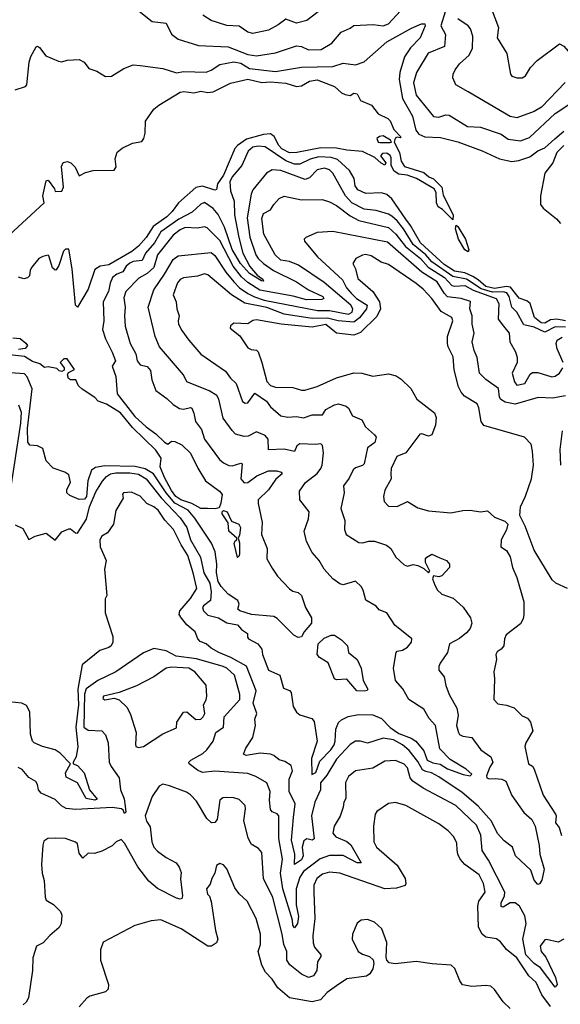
# Model space of a CAD drawing. Extents: x 1552033 to 1694788, y 811965 to 917215.
# Tile 322 of 632: x 1622872 to 1625985, y 877970 to 883639. Entities that reach past the tile are written whole.
import ezdxf

# ---------------------------------------------------------------- set-up
doc = ezdxf.new("R2010")
doc.units = 0

msp = doc.modelspace()

# ---------------------------------------------------------------- linework, layer by layer
at = {"layer": '0CON20XD'}
for points in [[(1623531.1, 883711.1), (1623635, 883630), (1623715, 883618.8), (1623746.6, 883556.6), (1623785, 883527.3), (1623901.8, 883491.8), (1624072.3, 883482.3), (1624185, 883439.5), (1624235, 883431.3), (1624345, 883448), (1624465, 883489.7), (1624495, 883485.3), (1624535, 883465.3), (1624608.5, 883468.5), (1624668.9, 883505), (1624722.1, 883567.9), (1624775, 883590.4), (1624795, 883605.5), (1624907.8, 883612.2), (1624965, 883603.8), (1624995, 883614.7), (1625065, 883690)], [(1624632.7, 883717.3), (1624525, 883635.6), (1624465, 883620), (1624405, 883642.2), (1624360.7, 883609.3), (1624305, 883579.5), (1624215, 883559.6), (1624185, 883567.1), (1624135, 883602.4), (1624065, 883606.3), (1623974.3, 883635), (1623925.9, 883665.9)], [(1625322, 883685), (1625297, 883605), (1625323.3, 883553.3), (1625317.9, 883485), (1625223.5, 883446.5)], [(1625586.9, 883705), (1625629.5, 883595), (1625621.5, 883535), (1625676.9, 883445), (1625698, 883325), (1625705, 883314.2), (1625734.4, 883304.4), (1625765, 883304.4), (1625784.5, 883315.5), (1625812.5, 883365), (1625850.8, 883405), (1625980, 883500), (1626005, 883487.5), (1626095, 883383.3), (1626105, 883376), (1626115, 883377.5), (1626125.9, 883404.1), (1626147.7, 883422.3), (1626147.5, 883442.5), (1626107.8, 883587.8), (1626089.2, 883625), (1626089.2, 883665)], [(1622845, 883235.6), (1622905, 883254.2), (1622912, 883265), (1622925.7, 883395), (1622935, 883427.5), (1622966.4, 883483.6), (1622975, 883486.7), (1622985, 883480), (1623021.7, 883431.7), (1623095, 883400.8), (1623115, 883396), (1623145, 883405.8), (1623215, 883411.2), (1623243.8, 883395), (1623269.1, 883359.1), (1623315, 883342.2), (1623365, 883311.5), (1623400, 883315), (1623471.5, 883358.5), (1623525, 883378.9), (1623565, 883376.4), (1623695, 883357.8), (1623775, 883334.1), (1623815, 883340.9), (1623945, 883338.2), (1623975, 883348.8), (1624025, 883381.1), (1624105, 883396.8), (1624145, 883389), (1624195, 883359.2), (1624345, 883340.8), (1624495, 883366.8), (1624675, 883369.7), (1624735, 883389.5), (1624805, 883380.4), (1624855, 883397.1), (1624985, 883511.2), (1625128.5, 883591.5), (1625185.8, 883615.8), (1625205, 883615.8), (1625206, 883605), (1625178.2, 883535), (1625122.7, 883477.3), (1625088.1, 883425), (1625059.8, 883335), (1625056.5, 883295), (1625076.3, 883185), (1625134, 883084), (1625153.5, 883003.5), (1625169.6, 882979.6), (1625205, 882965.3), (1625295, 882961), (1625395, 882935.3), (1625535, 882884.7), (1625635, 882837.5), (1625705, 882823.8), (1625745, 882829.1), (1625809.5, 882850.5), (1625855, 882883.5), (1625895, 882902.2), (1625953, 882953), (1626005, 882996.9)], [(1626011.7, 883278.3), (1625877.3, 883135), (1625835, 883110), (1625734.7, 883074.7), (1625695, 883081.3), (1625455, 883223.3), (1625382.5, 883265), (1625366.5, 883305), (1625367.1, 883325), (1625379.2, 883350.8), (1625404, 883385), (1625460.6, 883435), (1625480, 883475), (1625480.8, 883545), (1625466.6, 883586.6), (1625454.1, 883604.1), (1625394.1, 883644.1)], [(1625223.5, 883446.5), (1625156.2, 883335), (1625138.9, 883275), (1625155.4, 883205), (1625255, 883081.9), (1625285, 883078.6), (1625325, 883091.5), (1625345, 883090), (1625450.8, 883025), (1625525, 883021.3), (1625645, 882979.7), (1625685, 882952.4), (1625755, 882942.5), (1625807.9, 882962.1), (1625955, 883098.4), (1626045, 883158.6)], [(1622658.8, 882261.2), (1623012.5, 882585), (1623005.8, 882625), (1623025, 882712.5), (1623035.8, 882715.8), (1623072.5, 882665), (1623075, 882650), (1623115, 882652.5), (1623124, 882675), (1623113.3, 882795), (1623122.1, 882817.9), (1623145, 882822.5), (1623165.8, 882815.8), (1623190.5, 882790.5), (1623215, 882740.8), (1623250.7, 882759.3), (1623295, 882771.8), (1623415, 882773.2), (1623427, 882793), (1623421.6, 882838.4), (1623433, 882877), (1623461.2, 882898.8), (1623522, 882928), (1623575, 882938.9), (1623586, 882955), (1623593.8, 882986.2), (1623595.8, 883055), (1623644.4, 883125), (1623671.9, 883148.1), (1623795, 883222.3), (1623816.9, 883226.9), (1623875, 883218.2), (1623915, 883227.5), (1623955, 883220.6), (1623985, 883224.3), (1624085, 883274), (1624185, 883296.4), (1624265, 883276.9), (1624315, 883282.4), (1624405, 883274.7), (1624465.4, 883255.4), (1624495, 883257.8), (1624540.6, 883285), (1624585, 883293.9), (1624685, 883255.7), (1624725, 883218), (1624745, 883208), (1624775, 883203.3), (1624795, 883216.7), (1624815, 883212.5), (1624835, 883173.3), (1624897.5, 883147.5), (1624935, 883097.5), (1624990.7, 883070.7), (1625005, 883057.5), (1625026.4, 883006.4), (1625066.7, 882965), (1625061.7, 882958.3), (1625045, 882962.5), (1625033.3, 882956.7), (1625027.5, 882935), (1625058, 882875), (1625068.1, 882825), (1625087.8, 882795), (1625199.1, 882759.1), (1625227.5, 882735), (1625255, 882722.9), (1625303.2, 882675), (1625309.7, 882629.7), (1625367.5, 882515), (1625365, 882486.7), (1625305.8, 882545.8), (1625281.6, 882561.6), (1625272.7, 882585), (1625270, 882645), (1625258.2, 882665), (1625156.2, 882725), (1625102.5, 882745), (1625055, 882750.6), (1625027.1, 882767.1), (1625010.3, 882800.3), (1625011.2, 882845), (1625005, 882857.3), (1624985, 882871.8), (1624960.5, 882869.5), (1624950, 882855), (1624980, 882815), (1624975, 882802.5), (1624952.7, 882812.7), (1624916.1, 882846.1), (1624845, 882881.2), (1624755, 882887.8), (1624695, 882900), (1624605, 882901.5), (1624466.7, 882875), (1624425, 882873.5), (1624381.5, 882895), (1624363.9, 882915), (1624336.8, 882966.8), (1624315, 882982.1), (1624275, 882979.3), (1624178.6, 882951.4), (1624124.9, 882915.1), (1624111.4, 882898.6), (1624045.3, 882745), (1624009.7, 882695), (1624005, 882662.5), (1623995, 882658.8), (1623925, 882680.8), (1623885, 882674.2), (1623785.6, 882584.4), (1623750, 882535), (1623719.4, 882505), (1623640.6, 882449.4), (1623600.3, 882385), (1623556.6, 882335), (1623516.4, 882305), (1623385, 882228.7)], [(1624945, 882931.5), (1625005, 882932.5), (1625012.5, 882935), (1625007.5, 882945), (1624965, 882970), (1624943, 882967), (1624927.5, 882955), (1624936, 882935), (1624945, 882931.5)], [(1626015.4, 881905.4), (1625965, 881914.2), (1625928.6, 881911.4), (1625895, 881892.6), (1625875, 881893.3), (1625835.2, 881925), (1625812, 882005), (1625791.2, 882021.2), (1625746.9, 882036.9), (1625698.5, 882098.5), (1625675, 882103.2), (1625605, 882091.8), (1625555, 882104), (1625512.5, 882142.5), (1625481.5, 882161.5), (1625435, 882181.2), (1625375, 882191.2), (1625315, 882229.7), (1625180.3, 882355), (1625122.5, 882455), (1625095, 882490.3), (1625015, 882607.1), (1624985, 882633.8), (1624955, 882642.2), (1624865, 882638.2), (1624819.3, 882659.3), (1624803.7, 882683.7), (1624796.8, 882725), (1624770.5, 882770.5), (1624701.6, 882835), (1624665, 882845.8), (1624595, 882848.9), (1624544.5, 882835.5), (1624485, 882806.7), (1624455, 882807.8), (1624405, 882827.7), (1624285, 882906.8), (1624245, 882911.7), (1624215, 882904.7), (1624186.8, 882883.2), (1624150.5, 882799.5), (1624095.9, 882735), (1624081.4, 882705), (1624085.2, 882655), (1624106.1, 882595), (1624109.2, 882515), (1624133.5, 882385), (1624157.1, 882295), (1624197.8, 882217.8), (1624238.8, 882168.8), (1624271.4, 882145), (1624275.3, 882134.7), (1624263.3, 882135), (1624195, 882177.4), (1624143.8, 882235), (1624095, 882316.2), (1624050.4, 882445), (1624015, 882516.9), (1623985, 882552.1), (1623935, 882587.5), (1623915, 882576.9), (1623865, 882531.3), (1623788.5, 882491.5), (1623685, 882417.9), (1623647.7, 882355), (1623597, 882295), (1623576.8, 882253.2), (1623525, 882246.7), (1623505, 882238.3), (1623485, 882220), (1623465, 882188.3), (1623431.8, 882175), (1623406.4, 882155), (1623391.8, 882121.8), (1623382.3, 882075), (1623353.2, 882015), (1623355.8, 881905), (1623349.4, 881855), (1623365, 881801.5), (1623405, 881724.3), (1623422.5, 881675), (1623403.8, 881645), (1623425.8, 881585), (1623432.9, 881485), (1623534.9, 881354.9), (1623600.7, 881295), (1623655.1, 881255.1), (1623705, 881206), (1623725, 881195.5), (1623745, 881211.9), (1623765, 881210.9), (1623805, 881191.8), (1623855, 881143.8), (1623897.6, 881057.6), (1623942.5, 880985), (1624022.5, 880925), (1624037.8, 880905), (1624030.3, 880855), (1624020.3, 880829.7), (1623997.8, 880822.2), (1623953.8, 880825), (1623915, 880824.8), (1623862.9, 880852.9), (1623799.7, 880875), (1623770.6, 880895), (1623745, 880928.8), (1623705, 881002.8), (1623680, 881065), (1623687.1, 881115), (1623655, 881160), (1623521.1, 881291.1), (1623453, 881375), (1623371.8, 881425), (1623323.5, 881443.4), (1623305, 881464.6), (1623231.2, 881511.2), (1623210.4, 881530.4), (1623195.6, 881565.6), (1623165, 881566.5), (1623153.6, 881573.6), (1623147.7, 881595), (1623151.8, 881608.2), (1623187.1, 881625), (1623145, 881686.2), (1623125, 881687.5), (1623104.3, 881665), (1623127.2, 881635), (1623127.9, 881622.1), (1623115, 881614.3), (1623098.6, 881618.6), (1623085, 881630.9), (1623035, 881640.6), (1623015, 881637.1), (1622987.3, 881657.3), (1622945, 881671.1), (1622899.5, 881699.5), (1622795, 881712.2)], [(1626004.6, 882915), (1625965, 882874.4), (1625941.5, 882815), (1625895.6, 882755), (1625870.4, 882625), (1625871.5, 882575), (1625885.6, 882555), (1625962.7, 882492.7), (1625986, 882466)], [(1626015, 881868.8), (1625955, 881871.2), (1625895, 881840.5), (1625835, 881869.1), (1625775, 881881.6), (1625734.8, 881954.8), (1625705, 881984.5), (1625691.1, 882045), (1625676.5, 882066.5), (1625655, 882072.8), (1625595, 882071.5), (1625529.5, 882089.5), (1625445, 882144.9), (1625365, 882160.5), (1625245.4, 882245), (1625210, 882285), (1625138, 882345), (1625082.4, 882435), (1625045, 882481.9), (1625015, 882508), (1624995, 882519.6), (1624925, 882540.2), (1624855, 882548.1), (1624784.4, 882584.4), (1624748.1, 882625), (1624675, 882756.2), (1624655, 882775.3), (1624626.7, 882785), (1624585, 882775.3), (1624541, 882729), (1624515, 882718.9), (1624375, 882770.6), (1624325, 882774.2), (1624292.5, 882755), (1624215, 882660), (1624204.7, 882635.3), (1624181.3, 882498.7), (1624197.6, 882387.6), (1624232.3, 882285), (1624245, 882264.1), (1624276.5, 882235), (1624333.2, 882195), (1624465, 882130.2), (1624535, 882083.9), (1624616.9, 882045), (1624622.2, 882035), (1624611.3, 882028.7), (1624524.1, 882025.9), (1624446.9, 882046.9), (1624255, 882081.5), (1624185, 882126.6), (1624148.8, 882158.8), (1624100.5, 882220.5), (1624025, 882368.4), (1623951.5, 882441.5), (1623935, 882446.2), (1623895, 882438.6), (1623825, 882442), (1623795, 882429.5), (1623755, 882398), (1623664.3, 882285), (1623645, 882213.2), (1623605, 882178), (1623558, 882152), (1623482.3, 882075), (1623472, 882038), (1623479.6, 881985), (1623475.3, 881935), (1623479.6, 881875), (1623506.9, 881775), (1623540, 881715), (1623548.6, 881675), (1623565, 881652.9), (1623605, 881641.9), (1623625, 881619.4), (1623632.7, 881565), (1623654.7, 881505), (1623719, 881459), (1623755, 881423.8), (1623791.5, 881401.5), (1623815, 881397.2), (1623855, 881405.7), (1623862.3, 881402.3), (1623874.6, 881374.6), (1623884.4, 881325), (1623919.1, 881279.1), (1623936.2, 881225), (1624023, 881107), (1624045, 881087.1), (1624075, 881071.9), (1624095, 881071), (1624145, 881086.4), (1624153, 881083), (1624145.3, 880995), (1624165, 880973.2), (1624185, 880975.3), (1624237, 881013), (1624305, 881042.2), (1624351.9, 881041.9), (1624376.7, 881035), (1624383.8, 881025), (1624346.4, 880993.6), (1624305, 880933.2), (1624245.3, 880875), (1624244.7, 880854.7), (1624268.1, 880745), (1624264.4, 880675), (1624296.9, 880595), (1624295.5, 880535), (1624325, 880482.2), (1624356.8, 880435), (1624425, 880362.5), (1624445, 880348.2), (1624475, 880341.5), (1624494.4, 880325), (1624517.9, 880255), (1624552.7, 880195), (1624551.7, 880165), (1624509, 880115), (1624493.7, 880086.3), (1624475, 880082.6), (1624450.2, 880095), (1624355, 880191.8), (1624335, 880203.9), (1624205.8, 880215), (1624139.2, 880235), (1624128.1, 880245), (1624135.4, 880275), (1624128.5, 880295), (1624072.6, 880332.6), (1624032.7, 880375), (1624014.6, 880405), (1624004.1, 880455), (1624007.3, 880505), (1623998, 880575), (1623977, 880625), (1623879.2, 880769.3), (1623841.5, 880815), (1623765, 880856.6), (1623714.8, 880914.8), (1623642.2, 881025), (1623595, 881053.7), (1623537.5, 881067.5), (1623361.3, 881071.3), (1623308, 881062), (1623284.7, 881045), (1623263.5, 880985), (1623257.1, 880895), (1623245, 880879.1), (1623215, 880877.7), (1623160.6, 880900.6), (1623142.7, 880915), (1623142.7, 880935), (1623163.6, 880975), (1623155, 881019.4), (1623132, 881035), (1623065, 881056.9), (1623025, 881100), (1623005, 881170), (1622975, 881186.2), (1622930.5, 881190.5), (1622917.6, 881207.6), (1622916.1, 881286.1), (1622944, 881514), (1622915, 881583.1), (1622899.9, 881599.9), (1622765, 881610)], [(1625250.1, 879360.1), (1625293.4, 879353.4), (1625335, 879326.1), (1625425, 879292.5), (1625465, 879286.7), (1625475.8, 879295), (1625441.9, 879325), (1625349.6, 879379.6), (1625291.5, 879441.5), (1625265.9, 879575.9), (1625230.3, 879615), (1625199.4, 879669.4), (1625111.8, 879725), (1625077.6, 879787.6), (1625035.5, 879835), (1625024.2, 879905), (1625038.8, 879995), (1625046, 880004), (1625075, 880008.5), (1625105, 880026.5), (1625128.5, 880055), (1625130, 880075), (1625032.7, 880152.7), (1624985, 880224.5), (1624942.2, 880242.2), (1624925, 880263.3), (1624865, 880296.7), (1624850, 880355), (1624837.5, 880375), (1624806.1, 880406.1), (1624735, 880385.4), (1624715, 880391.8), (1624675, 880419.5), (1624625, 880475.6), (1624596.9, 880525), (1624555, 880570.8), (1624523.8, 880635), (1624508.9, 880695), (1624534.4, 880765), (1624537.8, 880805), (1624484.3, 880875), (1624482.9, 880925), (1624518.1, 880975), (1624585, 881026.2), (1624604.8, 881055), (1624612.7, 881075), (1624621.8, 881145), (1624615, 881188.6), (1624605, 881197.3), (1624575, 881192.7), (1624485, 881197.3), (1624467.5, 881185), (1624455, 881152.5), (1624395, 881165.8), (1624305, 881163.3), (1624302.9, 881225), (1624285.4, 881245.4), (1624235, 881266.9), (1624187.9, 881242.1), (1624165, 881239.9), (1624115, 881253.7), (1624095, 881273.8), (1624042.7, 881345), (1624018.5, 881455), (1624006.7, 881475), (1623962.8, 881502.8), (1623834.3, 881555), (1623815, 881594.3), (1623676.2, 881755), (1623651.8, 881815), (1623610.5, 881985), (1623644, 882085), (1623706.1, 882173.9), (1623755, 882258.5), (1623785, 882280), (1623975, 882298.4), (1623995, 882281.1), (1624057.7, 882185), (1624105, 882129.6), (1624136.4, 882096.4), (1624185, 882063.2), (1624223.2, 882043.2), (1624278.5, 882025), (1624586, 881965), (1624655, 881965.7), (1624765, 881944.3), (1624786.2, 881955), (1624790, 881975), (1624777.6, 881995), (1624625, 882126.3), (1624476.3, 882226.3), (1624425, 882247.4), (1624375, 882255.2), (1624342.7, 882285), (1624277.3, 882405), (1624265.2, 882495), (1624275, 882523.2), (1624315.6, 882545), (1624335, 882576), (1624365, 882610), (1624395, 882622.9), (1624495, 882602), (1624613.8, 882603.8), (1624655, 882590.9), (1624695, 882569.7), (1624775, 882511), (1624825, 882483.7), (1624995, 882443), (1625036.8, 882405), (1625093, 882333), (1625178.7, 882265), (1625224.5, 882214.5), (1625317.3, 882155), (1625359.6, 882109.6), (1625375, 882104.8), (1625435, 882108.1), (1625482.9, 882082.9), (1625615, 882033.2), (1625630.2, 882005), (1625626.7, 881915), (1625657.5, 881875), (1625690.8, 881835), (1625694, 881785), (1625726.8, 881726.8), (1625735.8, 881695), (1625736.7, 881665), (1625707.7, 881605), (1625720, 881555), (1625735, 881536), (1625780.5, 881545), (1625811.8, 881598.2), (1625825, 881608.2), (1625855, 881607.6), (1625935, 881582.7), (1625955, 881586), (1625980, 881605), (1625998.4, 881635)], [(1625455, 882302.5), (1625434.7, 882314.7), (1625398.9, 882375), (1625380.9, 882435), (1625385, 882456.2), (1625395, 882448.6), (1625438.2, 882375), (1625457.8, 882315), (1625455, 882302.5)], [(1626015, 881474), (1625939.3, 881460.7), (1625856.3, 881463.7), (1625725, 881425.2), (1625667.8, 881437.8), (1625642.3, 881452.3), (1625635.2, 881465.2), (1625628.7, 881515), (1625555, 881567.8), (1625520, 881605), (1625505.8, 881695), (1625488.7, 881735), (1625478, 881785), (1625488.2, 881835), (1625476.7, 881886.7), (1625477.5, 881935), (1625463.8, 881975), (1625467.8, 882017.8), (1625414.7, 882034.7), (1625334.7, 882044.7), (1625315.2, 882065), (1625275, 882129.8), (1625186.7, 882186.7), (1624989.2, 882359.2), (1624675, 882419.4), (1624585, 882414.2), (1624520, 882385), (1624508.8, 882375), (1624512, 882365), (1624585.7, 882275), (1624730.8, 882140.8), (1624754.1, 882095), (1624779.7, 882065), (1624811.6, 882035), (1624871.6, 881995), (1624868.1, 881975), (1624827.4, 881922.6), (1624795, 881897), (1624705, 881905.1), (1624645, 881921.1), (1624555, 881919.2), (1624395, 881943.8), (1624295, 881981.7), (1624167.8, 882007.8), (1624091.4, 882055), (1623955, 882171.2), (1623935, 882175.3), (1623895, 882162.4), (1623815, 882152.2), (1623795, 882143.1), (1623780.7, 882125), (1623754.7, 882055), (1623772.1, 882015), (1623776.8, 881975), (1623790, 881935), (1623783.5, 881905), (1623786.7, 881886.7), (1623805, 881850), (1623845.5, 881795), (1623915, 881714.5), (1624056.3, 881616.3), (1624085, 881574.5), (1624118.5, 881545), (1624155, 881441.9), (1624170.6, 881430.6), (1624185, 881433.3), (1624225, 881488.9), (1624293.1, 881443.1), (1624315, 881410), (1624375, 881358.8), (1624415, 881351.3), (1624465, 881354.7), (1624505, 881348), (1624555, 881363.6), (1624615, 881363.5), (1624634.3, 881395.7), (1624685, 881422.5), (1624708.3, 881428.3), (1624752.5, 881415), (1624765, 881403.3), (1624788.3, 881358.3), (1624841.2, 881335), (1624863.3, 881295), (1624915, 881250), (1624924, 881235), (1624915.8, 881205), (1624874.8, 881175.2), (1624855, 881082.2), (1624845, 881072.2), (1624805, 881059.6), (1624792.1, 881047.9), (1624769.6, 881000.4), (1624736.7, 880955), (1624739.2, 880915), (1624720, 880825), (1624744.2, 880755), (1624741.4, 880705), (1624752, 880675), (1624825, 880629.4), (1624845, 880626.9), (1624882.9, 880637.1), (1624915, 880637.5), (1624983.4, 880613.4), (1625008, 880595), (1625038, 880545), (1625085, 880500.6), (1625105, 880493.5), (1625137.3, 880502.7), (1625165, 880497.1), (1625199.4, 880479.4), (1625225, 880453.8), (1625232.5, 880465), (1625208, 880515), (1625208.8, 880535), (1625216.2, 880545), (1625245, 880562), (1625290.6, 880540.6), (1625330, 880525), (1625347.5, 880505), (1625347.5, 880485), (1625302.7, 880437.3), (1625285, 880432), (1625253.6, 880436.4), (1625249.3, 880419.3), (1625259.3, 880389.3), (1625276.4, 880356.4), (1625301.7, 880331.7), (1625368.6, 880308.6), (1625425, 880256), (1625467.1, 880195), (1625474.4, 880165), (1625465.4, 880135), (1625445, 880110), (1625405, 880076.7), (1625346.9, 880045), (1625335.8, 879995), (1625293.8, 879935), (1625285.6, 879915), (1625285.8, 879895), (1625316, 879855), (1625325.6, 879805), (1625345.4, 879755), (1625388.9, 879675), (1625396, 879635), (1625386, 879575), (1625398.6, 879535), (1625405, 879524.3), (1625423.3, 879515), (1625475, 879507.3), (1625526.4, 879435), (1625585, 879395.3), (1625595.8, 879365), (1625578.8, 879335), (1625559.8, 879285), (1625561.6, 879275), (1625575, 879268.2), (1625609.9, 879270.1), (1625647.3, 879267.3), (1625670.3, 879255), (1625705, 879171.8), (1625775, 879074.6), (1625820.6, 879035), (1625840, 878995), (1625862.5, 878885), (1625866.6, 878835), (1625891.1, 878748.9), (1625879.2, 878685), (1625865, 878663.3), (1625855, 878660), (1625835, 878684.3), (1625815, 878742.5), (1625726, 878825), (1625709.4, 878875), (1625661.5, 878911.5), (1625623.7, 878953.7), (1625589.4, 879025), (1625511.8, 879111.8), (1625419, 879189), (1625285, 879280.4), (1625242.9, 879302.9), (1625209.6, 879310.4), (1625190.6, 879320.6), (1625165, 879367.8), (1625115, 879431.6), (1625075.9, 879465), (1625025, 879493.5), (1624965, 879501.8), (1624875, 879474.6), (1624835, 879484.5), (1624805, 879484.5), (1624775, 879466.5), (1624695, 879382.5), (1624640.7, 879289.3), (1624604.6, 879245.4), (1624604, 879205), (1624572.1, 879135), (1624551.7, 879055), (1624566.5, 878923.5), (1624555, 878915.5), (1624525, 878923.6), (1624508.7, 878911.3), (1624497.9, 878875), (1624504, 878825), (1624495, 878801.6), (1624454.4, 878775), (1624456.8, 878835), (1624437.5, 878915), (1624447.6, 879045), (1624457.6, 879125), (1624422.4, 879195), (1624424, 879266), (1624442.8, 879315), (1624433.9, 879345), (1624398.5, 879368.5), (1624365, 879377.8), (1624335, 879402.9), (1624315, 879411.1), (1624256.6, 879416.6), (1624175, 879402.7), (1624160.6, 879410.6), (1624174.1, 879445.9), (1624213.9, 879506.1), (1624229.4, 879575), (1624225, 879612.5), (1624237.6, 879645), (1624216.2, 879705), (1624233.3, 879775), (1624176.9, 879916.9), (1624087.2, 879967.2), (1624019.2, 879995), (1623975, 880020), (1623945, 880046.2), (1623909.9, 880059.9), (1623896.5, 880075), (1623881.8, 880115), (1623834.7, 880154.7), (1623803.9, 880193.9), (1623789.4, 880215), (1623793.8, 880235), (1623855, 880306.2), (1623890.7, 880365), (1623870.7, 880455), (1623839, 880555), (1623800.9, 880615), (1623757.8, 880705), (1623707.1, 880757.1), (1623668.6, 880815), (1623645, 880835.2), (1623603.3, 880853.3), (1623565, 880895.7), (1623515, 880920), (1623470, 880915), (1623463, 880907), (1623467.5, 880885), (1623425.8, 880814.2), (1623411.4, 880735), (1623378, 880685), (1623345, 880666), (1623333.6, 880645), (1623335.7, 880605), (1623368.8, 880525), (1623360.8, 880475), (1623373.3, 880325), (1623364, 880305), (1623364.3, 880225), (1623407.7, 880087.7), (1623408, 880055), (1623398.8, 880035), (1623385.2, 880025), (1623333.3, 880006.7), (1623231, 879925), (1623205.5, 879785), (1623209.6, 879695), (1623195.7, 879565), (1623206.8, 879455), (1623197.1, 879395), (1623180, 879365), (1623180, 879355), (1623205, 879344.5), (1623242.6, 879302.6), (1623274.5, 879204.5), (1623318.5, 879151.5), (1623304.7, 879145.3), (1623255, 879154.8), (1623205.1, 879245.1), (1623139, 879279), (1623136.2, 879303.8), (1623163.3, 879355), (1623105, 879416.2), (1623075.5, 879435.5), (1623002.5, 879455), (1622955, 879475.8), (1622945, 879485.8), (1622932.9, 879525), (1622930.7, 879655), (1622911.6, 879691.6), (1622883.5, 879703.5), (1622774.4, 879715)], [(1623385, 882228.7), (1623335, 882220), (1623305, 882201.2), (1623265, 882088), (1623205, 881983.8), (1623192.9, 881995), (1623173.4, 882205), (1623155, 882317.5), (1623135, 882317.5), (1623123.9, 882306.1), (1623096.2, 882225), (1623080.7, 882199.3), (1623075, 882196.7), (1623060.9, 882210.9), (1623040, 882280), (1623035, 882283.8), (1623005, 882275.7), (1622982.4, 882265), (1622941.6, 882215), (1622932.3, 882197.7), (1622928.3, 882165), (1622917.4, 882152.6), (1622895, 882148.2), (1622865, 882157.9)], [(1626026.2, 880365), (1625958, 880395), (1625938.6, 880415), (1625834.6, 880584.6), (1625783, 880723), (1625752.5, 880785), (1625755.9, 880834.1), (1625785, 880896.7), (1625818.5, 880995), (1625831.2, 881075), (1625824.4, 881154.4), (1625817.5, 881195), (1625779.2, 881235), (1625545, 881303.1), (1625528.5, 881325), (1625515.9, 881405), (1625506.7, 881426.8), (1625432.6, 881472.6), (1625413.7, 881495), (1625398.9, 881525), (1625372.6, 881622.6), (1625367.6, 881697.6), (1625338.8, 881755), (1625334.6, 881775), (1625334.6, 881815), (1625366.1, 881905), (1625359.4, 881925), (1625298.7, 881958.7), (1625245, 882034.5), (1625195, 882088.2), (1625155, 882121.1), (1624995, 882230), (1624953.6, 882243.6), (1624895, 882280), (1624863.1, 882286.9), (1624845, 882284.3), (1624806.7, 882265), (1624790, 882235), (1624805.5, 882205.5), (1624819.2, 882149.2), (1624904.5, 882075), (1624943.1, 882015), (1624950, 881975), (1624928.9, 881931.1), (1624835, 881837.5), (1624795, 881822.8), (1624695, 881835.2), (1624635, 881883.9), (1624555, 881868.7), (1624376.6, 881886.6), (1624235, 881911.8), (1624215, 881907.3), (1624185, 881889.2), (1624105, 881892.5), (1624085, 881876.2), (1624083.8, 881863.8), (1624139.1, 881819.1), (1624185, 881749.2), (1624205, 881740), (1624235, 881736.9), (1624245, 881727.5), (1624265.1, 881665.1), (1624295, 881556.9), (1624315, 881532.8), (1624345, 881523.9), (1624445, 881521), (1624495, 881506.2), (1624513.1, 881506.9), (1624585, 881527.9), (1624695, 881578.2), (1624795, 881607.1), (1624842.5, 881605), (1624905, 881587.5), (1624995, 881600), (1625038.7, 881588.7), (1625068.9, 881568.9), (1625124.2, 881515), (1625158.1, 881455), (1625260.8, 881375), (1625269.1, 881349.1), (1625266.5, 881305), (1625245, 881248.9), (1625225, 881240.8), (1625187.5, 881255), (1625175, 881252.9), (1625095, 881146), (1625043.8, 881125), (1625011.1, 881055), (1625008.1, 881025), (1625010, 880995), (1624975, 880930), (1624967.5, 880895), (1624970, 880865), (1624995, 880838.6), (1625045, 880835.7), (1625105, 880866.2), (1625165, 880829.1), (1625225, 880811.9), (1625355, 880800), (1625423.4, 880813.4), (1625465, 880815.4), (1625525, 880806.5), (1625565, 880812), (1625606.2, 880775), (1625665, 880752), (1625683.3, 880735), (1625675, 880702.5), (1625644.4, 880645), (1625642.5, 880605), (1625675, 880583.3), (1625695, 880546.7), (1625709.2, 880485), (1625735, 880427.5), (1625775, 880286.7), (1625775.6, 880215), (1625770.9, 880189.1), (1625755, 880160), (1625672.7, 880097.3), (1625663.2, 880075), (1625658.6, 880035)], [(1622831.7, 881808.2), (1622875, 881803.6), (1622907.8, 881777.8), (1622915.9, 881764.1), (1622904, 881746), (1622865, 881741.2)], [(1626001.2, 881665), (1625965.8, 881745), (1625960, 881775), (1625966.7, 881795), (1625995, 881812)], [(1622865, 881421.4), (1622880.5, 881380.5), (1622875.4, 881315.4), (1622795, 880788.8)], [(1625987.5, 881075), (1625983.5, 881165), (1625998, 881272)], [(1622845, 880730), (1622890.5, 880710.5), (1622925, 880646.7), (1622960, 880665), (1623025, 880682.5), (1623075, 880643.3), (1623115, 880690), (1623155, 880707.5), (1623165, 880707.5), (1623192.5, 880685), (1623205, 880683.8), (1623257, 880763), (1623274, 880835), (1623309.8, 880920.2), (1623347.9, 880982.1), (1623371.3, 881008.7), (1623395, 881024.4), (1623425, 881030.6), (1623505, 881030.4), (1623555, 881022.2), (1623599.8, 880995), (1623687, 880887), (1623795, 880772), (1623833.8, 880715), (1623854.3, 880644.3), (1623911.9, 880545), (1623931.7, 880455), (1623967.4, 880395), (1623974.1, 880345), (1623970, 880295), (1623929.3, 880265), (1623924.7, 880255), (1623930.3, 880235), (1623955, 880210.6), (1624015.6, 880195), (1624065, 880167.3), (1624125, 880154.4), (1624148.3, 880128.3), (1624183.8, 880105), (1624183.3, 880085), (1624190, 880075), (1624242, 880045), (1624266.2, 880015), (1624270, 879985), (1624304.6, 879894.6), (1624370, 879865), (1624391.1, 879791.1), (1624425, 879778), (1624435.7, 879765), (1624446.5, 879685), (1624465, 879653.1), (1624485, 879636.7), (1624554.3, 879615), (1624567.7, 879597.7), (1624584.1, 879485), (1624552.3, 879385), (1624553.2, 879293.2), (1624577.7, 879305), (1624600.5, 879369.5), (1624663, 879435), (1624682.1, 879465), (1624688.5, 879485), (1624692.4, 879555), (1624707.8, 879592.2), (1624725, 879608.5), (1624762.3, 879627.7), (1624821.9, 879638.1), (1624905, 879637.4), (1624955, 879616.2), (1625004, 879564), (1625055, 879528.6), (1625125, 879503.3), (1625153.3, 879485), (1625199.7, 879429.7), (1625218.9, 879375), (1625250.1, 879360.1)], [(1624125, 880542.9), (1624107.1, 880622.9), (1624111.7, 880638.3), (1624122.5, 880645), (1624122.5, 880655), (1624075.2, 880695), (1624072, 880742), (1624037.4, 880795), (1624037.2, 880805), (1624045, 880812.8), (1624067, 880805), (1624091.6, 880751.6), (1624133.3, 880735), (1624143.3, 880715), (1624138.3, 880671.7), (1624130, 880655), (1624137.5, 880627.5), (1624136.4, 880565), (1624135, 880553.3), (1624125, 880542.9)], [(1624855, 879773.3), (1624813.3, 879775), (1624755, 879842), (1624695, 879838.8), (1624683.7, 879843.7), (1624647.2, 879937.2), (1624597.4, 879967.4), (1624584.8, 879985), (1624591, 880045), (1624625, 880077.7), (1624665, 880096.6), (1624685, 880095.5), (1624725, 880069.4), (1624758.6, 880035), (1624764.2, 879995), (1624814, 879955), (1624838.6, 879905), (1624848.8, 879835), (1624876.2, 879785), (1624872.5, 879777.5), (1624855, 879773.3)], [(1626005.6, 878344.4), (1625972.3, 878327.7), (1625905, 878343.1), (1625895, 878340.6), (1625868.8, 878305), (1625873.5, 878275), (1625901.9, 878241.9), (1625957.4, 878125), (1625965.9, 878085), (1625955, 878068.9), (1625870.8, 878180.8), (1625835, 878205.2), (1625786, 878255), (1625769.8, 878345), (1625788.8, 878435), (1625780.8, 878479.2), (1625750, 878535), (1625725.3, 878555.3), (1625695, 878554.6), (1625655, 878530.4), (1625643.3, 878533.3), (1625644.4, 878555), (1625662.9, 878595), (1625664.4, 878615), (1625571.1, 878801.1), (1625535.5, 878855), (1625526.7, 878945), (1625502.1, 879002.1), (1625383.5, 879115), (1625195, 879215.5), (1625135, 879254.5), (1625120.7, 879275), (1625105, 879331.1), (1625085, 879352.7), (1625035, 879374.1), (1624975, 879370.7), (1624905, 879329.3), (1624805, 879313.6), (1624765, 879281.1), (1624747, 879247), (1624748.9, 879155), (1624738.1, 879135), (1624734.5, 879105), (1624716.1, 879053.9), (1624682.2, 878995), (1624675.6, 878955), (1624692.9, 878935), (1624755, 878907.4), (1624778.9, 878888.9), (1624837.5, 878785), (1624815, 878785.5), (1624735, 878826.2), (1624655, 878826.1), (1624602.7, 878807.3), (1624505.2, 878735), (1624485, 878702.9), (1624462.7, 878635), (1624463.8, 878543.8), (1624476.5, 878475), (1624471.6, 878435), (1624455, 878410), (1624445.4, 878425), (1624441.9, 878455), (1624386.6, 878635), (1624373.6, 878725), (1624377.4, 878752.6), (1624385.7, 878805.7), (1624364.4, 878924.4), (1624364.6, 879054.6), (1624355, 879067.8), (1624325, 879077.8), (1624315, 879092), (1624310, 879145), (1624314.1, 879195), (1624294.8, 879244.8), (1624232.1, 879282.1), (1624185, 879298.9), (1623995, 879312.1), (1623925, 879304.6), (1623895, 879317.9), (1623847.1, 879355), (1623845.7, 879365), (1623856.9, 879375), (1623926.5, 879415), (1623949.1, 879435), (1623985.5, 879485), (1624000.6, 879535), (1624045.8, 879565), (1624049.2, 879625), (1624138.5, 879725), (1624140, 879755), (1624107.9, 879865), (1624064.4, 879905), (1624044, 879916), (1623889.8, 879959.8), (1623773.1, 879975), (1623715, 880006), (1623645, 880018.8), (1623585, 879994.5), (1623425, 879883.6), (1623322, 879835), (1623255, 879787.5), (1623244.7, 879755.3), (1623241.7, 879565), (1623265, 879548), (1623344.1, 879544.1), (1623365, 879522.5), (1623381.3, 879475), (1623387.3, 879365), (1623399.1, 879339.1), (1623444.6, 879275), (1623451.5, 879205), (1623473.2, 879153.2), (1623478.7, 879111.3), (1623483.6, 879076.4), (1623475, 879068.8), (1623467.7, 879087.7), (1623457.1, 879095), (1623405, 879102.8), (1623195, 879092.3), (1623138.5, 879098.5), (1623112.8, 879112.8), (1623075, 879150), (1622995, 879185.8), (1622980, 879205), (1622974.4, 879235), (1622963.8, 879253.8), (1622925, 879276.5), (1622885, 879321.4), (1622863, 879333)], [(1625658.6, 880035), (1625645, 880016), (1625620.5, 879999.5), (1625613.3, 879985), (1625618, 879955), (1625601.2, 879885), (1625606.5, 879845), (1625601.8, 879725), (1625625, 879699.4), (1625675, 879692.1), (1625718.1, 879678.1), (1625765, 879632), (1625795, 879617.5), (1625812.5, 879595), (1625825.6, 879544.4), (1625785.6, 879475), (1625781.1, 879455), (1625801.2, 879355), (1625825, 879341.2), (1625835, 879323.8), (1625885.8, 879175), (1625957.1, 879065), (1625961.2, 879055), (1625957.5, 879015), (1625978, 878988), (1625991.5, 878941.5)], [(1623555, 879448), (1623585, 879454), (1623695, 879527.5), (1623775, 879562.9), (1623775.6, 879595), (1623815, 879651.4), (1623835, 879654.3), (1623885, 879610), (1623915, 879611.4), (1623928.9, 879625), (1623936.8, 879645), (1623930, 879695), (1623945, 879723.8), (1623948.5, 879745), (1623945, 879808), (1623880, 879885), (1623845, 879905.2), (1623745, 879912.2), (1623715, 879905.8), (1623643.5, 879856.5), (1623545, 879804.5), (1623444.3, 879765.7), (1623354, 879745), (1623351.2, 879731.2), (1623362.5, 879722.5), (1623415, 879733.3), (1623443.9, 879723.9), (1623489.8, 879679.8), (1623508.9, 879638.9), (1623541.4, 879535), (1623537.7, 879467.7), (1623541.2, 879455), (1623555, 879448)], [(1624065, 879160.6), (1624040.7, 879159.3), (1624023.6, 879146.4), (1624008.1, 879035), (1623995, 879018), (1623975.8, 879015.8), (1623949.4, 879039.4), (1623890.3, 879140.3), (1623855.9, 879175.9), (1623831.2, 879191.2), (1623735, 879228.9), (1623695, 879237.5), (1623674.4, 879225.6), (1623635, 879166.7), (1623594.5, 879055), (1623601.1, 879025), (1623622.4, 878992.4), (1623631.7, 878905), (1623644.1, 878875), (1623665, 878852.3), (1623715.6, 878815.6), (1623771.9, 878785), (1623790.8, 878760.8), (1623801.7, 878728.3), (1623797.5, 878692.5), (1623808.2, 878595), (1623805, 878579.2), (1623795, 878575.5), (1623775, 878580.6), (1623665, 878636.7), (1623615, 878679.8), (1623551.8, 878761.8), (1623475, 878897.5), (1623455, 878918.8), (1623426.7, 878905), (1623405, 878882.5), (1623345, 878852.5), (1623301.7, 878838.3), (1623265, 878840), (1623235, 878812.5), (1623215, 878840), (1623203.9, 878893.9), (1623192.9, 878902.9), (1623135, 878924.4), (1623075, 878926.7), (1623034.2, 878925.8), (1623010.8, 878909.2), (1623004.4, 878885.6), (1622998.1, 878775), (1623000.5, 878725), (1623012.3, 878682.3), (1623017.8, 878587.8), (1623025, 878570.6), (1623065.6, 878545.6), (1623107.1, 878505), (1623113.8, 878483.8), (1623111.3, 878435), (1623098.2, 878411.8), (1623045, 878366.9), (1623006.4, 878323.6), (1622968.7, 878305), (1622947.1, 878237.1), (1622944.6, 878165.4), (1622921.8, 878008.2), (1622908.1, 877981.9), (1622892.4, 877967.6)], [(1625927.7, 877957.7), (1625878.4, 878025), (1625845.9, 878095), (1625804, 878135), (1625735, 878238), (1625675.7, 878285), (1625639.8, 878329.8), (1625616.4, 878346.4), (1625555, 878357.5), (1625535, 878373.3), (1625513.1, 878415), (1625509.6, 878535), (1625515.8, 878564.2), (1625551.5, 878615), (1625541.8, 878665), (1625516.5, 878715), (1625435, 878774.6), (1625408.7, 878805), (1625394.2, 878834.2), (1625391.1, 878858.9), (1625388.5, 878898.5), (1625372.1, 878935), (1625339, 878969), (1625285, 879008.8), (1625095, 879115.4), (1625035, 879131.8), (1624995, 879127.1), (1624928.9, 879081.1), (1624918.1, 879065), (1624908.1, 878995), (1624910.5, 878905), (1624927.1, 878875), (1625045, 878771.8), (1625090.9, 878695), (1625095.3, 878665), (1625090.8, 878655), (1625041, 878639), (1624975, 878635.3), (1624715, 878725.4), (1624655, 878730.3), (1624615, 878720), (1624582.1, 878695), (1624565, 878656.7), (1624565.4, 878615), (1624570.4, 878465), (1624559.2, 878365), (1624561.3, 878325), (1624570.1, 878300.1), (1624605.6, 878254.4), (1624605.6, 878245), (1624586.2, 878215), (1624583.2, 878165), (1624563.3, 878135), (1624535, 878124.6), (1624494, 878144), (1624427.2, 878197.2), (1624409.7, 878225), (1624410.8, 878275), (1624392.7, 878315), (1624383.5, 878375), (1624328.4, 878585), (1624276.1, 878695), (1624265.4, 878845), (1624247.6, 878867.6), (1624205, 878892.5), (1624188.1, 878928.1), (1624162.8, 879027.2), (1624172.5, 879095), (1624170, 879115), (1624135, 879150), (1624105, 879159.4), (1624065, 879160.6)], [(1625696.8, 877946.8), (1625655, 877984), (1625605, 878056.2), (1625585, 878074), (1625555, 878078.6), (1625475, 878072), (1625422.1, 878082.1), (1625405.5, 878105.5), (1625377.2, 878177.2), (1625355.3, 878195.3), (1625247.3, 878202.7), (1625155, 878216.6), (1625033.3, 878203.2), (1624999.6, 878209.6), (1624986.7, 878225), (1624982.2, 878242.2), (1624986.3, 878326.3), (1624956.4, 878405), (1624915, 878442.5), (1624875, 878458.6), (1624837.5, 878455), (1624815, 878436.7), (1624788.6, 878375), (1624785.8, 878345), (1624820.8, 878275), (1624845, 878259.4), (1624886.2, 878245), (1624906.7, 878226.7), (1624911.4, 878205), (1624905.6, 878174.4), (1624887.5, 878145), (1624868, 878132), (1624755, 878117.1), (1624695, 878077.1), (1624642.6, 878037.4), (1624603.6, 877996.4), (1624555, 877983.8), (1624425, 878007.8), (1624358.9, 878065), (1624325.3, 878115.3), (1624287.1, 878155), (1624265.5, 878195), (1624245.7, 878275), (1624259.2, 878315), (1624257.5, 878375), (1624233.6, 878465), (1624181.1, 878565), (1624135, 878605.7), (1624110.2, 878640.2), (1624065, 878750), (1624045, 878773.8), (1624025, 878781.2), (1624005, 878770), (1623995.6, 878724.4), (1623977.5, 878695), (1623968.3, 878661.7), (1623947.5, 878635), (1623953.3, 878605), (1623965, 878592.5), (1623975, 878562.5), (1623998.5, 878395), (1624011.9, 878345), (1624004, 878325), (1623976.7, 878305), (1623955, 878304.2), (1623801.2, 878405), (1623685, 878456.9), (1623628.9, 878451.1), (1623535, 878424.4), (1623351.5, 878328.5), (1623336, 878284), (1623336.1, 878225), (1623383.7, 878085), (1623381.9, 878058.1), (1623365, 878042), (1623275, 878016.3), (1623258.1, 878005), (1623213.8, 877955)]]:
    msp.add_lwpolyline(points, dxfattribs=at)

doc.saveas('drawing.dxf')
